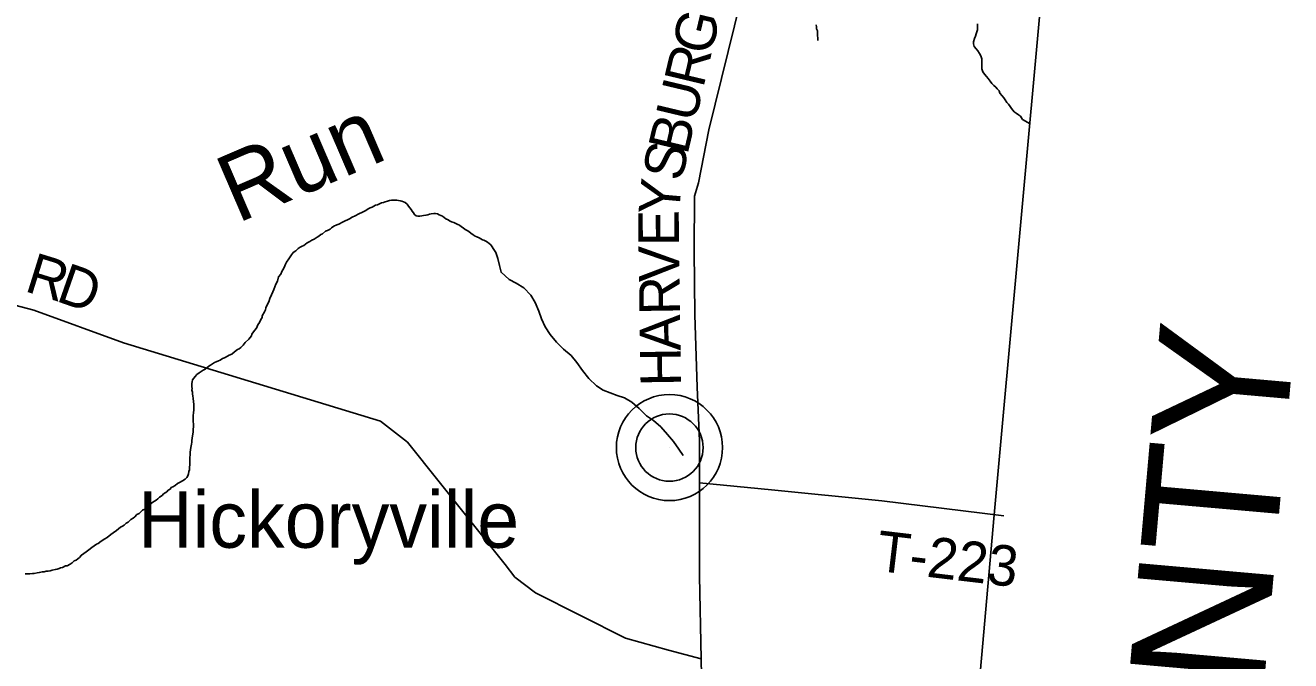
# Model space of a CAD drawing. Extents: x 1310247 to 1664935, y 284496 to 704931.
# Drawn here: x 1541533 to 1550897, y 535700 to 540403 of the extents above; entities that cross this region are included whole.
import ezdxf

# ---------------------------------------------------------------- set-up
doc = ezdxf.new("R2010")
doc.units = 0
for name, color, linetype in [('GM_X_Adjacent_County', 7, 'Continuous'), ('GM_X_Adjacent_County_Text', 7, 'Continuous'), ('GM_X_County_Road_Text', 7, 'Continuous'), ('GM_X_County_Subdivision_Text', 7, 'Continuous'), ('GM_X_Interstate_Route', 7, 'Continuous'), ('GM_X_Major_River_Text', 7, 'Continuous'), ('GM_X_Minor_Lake', 7, 'Continuous'), ('GM_X_Minor_Lake_Text', 7, 'Continuous'), ('GM_X_Minor_River_Text', 7, 'Continuous'), ('GM_X_Township', 7, 'Continuous'), ('GM_X_Township_Road', 7, 'Continuous'), ('GM_X_Township_Subdivision', 7, 'Continuous'), ('GM_X_Unincorporated', 7, 'Continuous')]:
    doc.layers.add(name, color=color, linetype=linetype)

msp = doc.modelspace()

# ---------------------------------------------------------------- linework, layer by layer
at = {"layer": 'GM_X_Adjacent_County'}
msp.add_lwpolyline([(1549067.9, 540794.2), (1548703.3, 536778.9), (1548609.4, 535719), (1548058.9, 529499.7), (1548052.5, 529426.3), (1546793.3, 529027.5), (1546699.3, 529050.2), (1537825.5, 531187), (1537570, 531248.4), (1530286, 533001.3), (1523205.2, 534705.2), (1523139.5, 535585.1), (1522991.1, 537922.8), (1525088.4, 540691.1)], dxfattribs=at)
at = {"layer": 'GM_X_Adjacent_County_Text'}
msp.add_lwpolyline([(1543135.8, 476031.3), (1543818, 482923.1), (1543861.4, 483361.9), (1544122.7, 486001.5), (1544211.7, 487255.6), (1544428.8, 489554.2), (1545002.2, 495623.2), (1545013, 495737.5), (1545078, 496425), (1545352.6, 499330.6), (1545798, 504043.7), (1545822.1, 504298.4), (1546297.7, 509605.7), (1546686.4, 513989.1), (1546925.5, 516687), (1547324.3, 521188.2), (1547463.3, 522758.3), (1547776.9, 526306), (1548052.5, 529426.3), (1548058.9, 529499.7), (1548609.4, 535719), (1548703.3, 536778.9), (1549067.9, 540794.2)], dxfattribs=at)
at = {"layer": 'GM_X_County_Road_Text'}
msp.add_lwpolyline([(1546555.4, 534597.3), (1546533.6, 535714.5), (1546521.6, 536327.1), (1546521.3, 536814.1), (1546521.3, 537016.2), (1546521.3, 537327.1), (1546503.6, 537726.1), (1546487.9, 538259.4), (1546483.4, 538736.4), (1546483.7, 539139.1), (1546515.2, 539236.9), (1546591.4, 539628.5), (1546826.5, 540588.8)], dxfattribs=at)
at = {"layer": 'GM_X_County_Subdivision_Text'}
for points in [[(1540462.8, 540693.5), (1540523.9, 539961.4), (1540511.9, 539805.3), (1540463.9, 539645.5), (1540448.5, 539531.5), (1540477.1, 538930), (1540502, 538514.9), (1540533.4, 538460.4), (1540611.2, 538429.4), (1541227.4, 538389.8), (1541594.8, 538295.2), (1542258.6, 538052.7), (1544161.9, 537472.5), (1544362.3, 537317.8), (1545084.6, 536412.8), (1545155.2, 536319.5), (1545309.4, 536203), (1545974.3, 535868.4), (1546293, 535779.5), (1546533.6, 535714.5)], [(1548773.9, 536773.6), (1547870.7, 536884.1), (1547055.8, 536964.4), (1546521.3, 537016.2)]]:
    msp.add_lwpolyline(points, dxfattribs=at)
at = {"layer": 'GM_X_Major_River_Text'}
msp.add_line((1546299.4, 537277.8), (1546299.4, 537277.8), dxfattribs=at)
at = {"layer": 'GM_X_Minor_River_Text'}
for points in [[(1547384.9, 540405.8), (1547388.7, 540391.7), (1547388.5, 540377.7), (1547394.3, 540361.6), (1547396, 540341.5), (1547395.8, 540327.5), (1547397.6, 540307.4), (1547397.3, 540291.4)], [(1548577.9, 540413.1), (1548579.6, 540389.1), (1548579.3, 540369), (1548568.9, 540341.1), (1548564.6, 540323.1), (1548556.4, 540305.2), (1548550, 540281.2), (1548549.8, 540265.2), (1548553.5, 540247.1), (1548569.3, 540228.8), (1548581.2, 540214.6), (1548594.9, 540194.4), (1548604.7, 540176.2), (1548610.4, 540154.1), (1548612.1, 540136), (1548611.8, 540114), (1548611.6, 540097.9), (1548611.3, 540079.9), (1548619, 540059.8), (1548630.8, 540041.5), (1548644.6, 540025.3), (1548658.4, 540009.1), (1548672.2, 539990.8), (1548684, 539972.6), (1548699.8, 539958.4), (1548713.7, 539946.2), (1548725.5, 539932), (1548739.3, 539917.8), (1548743.1, 539901.7), (1548760.9, 539881.4), (1548774.7, 539865.1), (1548784.5, 539851), (1548796.3, 539832.8), (1548808.1, 539818.6), (1548819.9, 539802.3)], [(1548819.9, 539802.3), (1548831.7, 539786.2), (1548849.4, 539763.9), (1548865.3, 539751.6), (1548881.2, 539741.4), (1548897.1, 539731.1), (1548913, 539707.1), (1548969.2, 539674.2)], [(1544028, 539019), (1544052.4, 539032.6), (1544068.8, 539044.4), (1544085.1, 539052.1), (1544099.3, 539057.9), (1544111.5, 539065.7), (1544123.8, 539071.5), (1544137.9, 539075.2), (1544154.2, 539083), (1544168.4, 539088.8), (1544182.6, 539092.5), (1544194.8, 539096.3), (1544213, 539102), (1544227.2, 539105.7), (1544243.4, 539109.5), (1544255.5, 539109.2), (1544269.5, 539109), (1544281.6, 539108.8), (1544293.6, 539106.5), (1544307.7, 539104.3), (1544319.7, 539102), (1544331.7, 539097.8), (1544343.6, 539091.6), (1544357.4, 539079.3), (1544369.2, 539065), (1544379, 539052.8), (1544388.8, 539040.5), (1544396.6, 539028.3), (1544406.3, 539014.1), (1544414.1, 539001.9), (1544426, 538993.7), (1544438, 538991.4), (1544452.1, 538991.2), (1544466.2, 538992.9), (1544478.3, 538994.7), (1544498.5, 538998.3), (1544510.7, 539000.1), (1544524.9, 539005.9), (1544537, 539007.7), (1544555.2, 539009.3), (1544567.2, 539009.1), (1544583.3, 539006.8), (1544595.2, 539000.6), (1544607.2, 538994.3), (1544619.1, 538990.1), (1544644.8, 538969.6), (1544660.8, 538963.2), (1544672.7, 538957), (1544686.7, 538948.7), (1544704.7, 538944.3), (1544722.6, 538934), (1544734.5, 538929.8), (1544746.5, 538923.5), (1544760.3, 538911.2), (1544774.2, 538904.9), (1544788.1, 538892.6), (1544802, 538884.3), (1544815.9, 538876), (1544829.7, 538865.7), (1544847.6, 538853.4), (1544861.4, 538843.1), (1544873.4, 538836.8), (1544891.3, 538830.5), (1544903.2, 538822.2), (1544915.2, 538816), (1544927.1, 538811.7), (1544941.1, 538805.5), (1544953, 538799.2), (1544964.9, 538788.9), (1544976.7, 538778.7), (1544986.4, 538762.4), (1544994.2, 538750.2), (1545003.9, 538736), (1545014, 538721.8)], [(1542779.7, 537581.7), (1542780, 537597.7), (1542778.5, 537619.8), (1542774.9, 537640), (1542773.4, 537660.1), (1542769.7, 537674.2), (1542770, 537688.3), (1542766.3, 537702.4), (1542766.5, 537714.5), (1542764.8, 537726.5), (1542765.1, 537738.6), (1542765.4, 537752.6), (1542767.7, 537764.7), (1542770, 537778.7), (1542780.4, 537792.5), (1542790.7, 537804.4), (1542801.1, 537818.3), (1542819.5, 537830), (1542833.8, 537841.8), (1542850.2, 537851.5), (1542864.4, 537859.3), (1542876.7, 537869.1), (1542891.1, 537880.9), (1542903.3, 537888.7), (1542917.6, 537896.5), (1542932, 537908.3), (1542944.1, 537912.1), (1542962.4, 537919.8), (1542974.6, 537925.6), (1542993, 537937.3), (1543007.2, 537941), (1543029.6, 537954.7), (1543041.8, 537960.5), (1543060.2, 537970.2), (1543080.7, 537985.9), (1543103.2, 538003.5), (1543115.4, 538009.4), (1543127.7, 538019.2), (1543144.2, 538034.9), (1543160.8, 538056.7), (1543187.5, 538080.3), (1543195.8, 538092.2), (1543206.1, 538104.1), (1543208.4, 538116.1), (1543229.2, 538143.8), (1543243.7, 538161.7), (1543254.3, 538185.6), (1543264.7, 538203.5), (1543275.3, 538225.4), (1543285.7, 538241.2), (1543286, 538253.3), (1543302.8, 538283.1), (1543311.1, 538297), (1543313.5, 538311), (1543328.3, 538342.9), (1543334.6, 538356.8), (1543343.2, 538380.8), (1543353.9, 538408.7), (1543364.5, 538430.6), (1543370.9, 538448.6), (1543379.4, 538466.5), (1543385.9, 538486.4), (1543398.5, 538510.3), (1543407.2, 538540.3), (1543423.8, 538562.1), (1543430.3, 538582), (1543444.9, 538605.9), (1543453.3, 538621.8), (1543457.7, 538635.8), (1543466, 538649.7), (1543482.7, 538675.5), (1543497.3, 538697.3), (1543516, 538721.1), (1543534.4, 538734.8), (1543550.8, 538750.6), (1543567.2, 538760.3), (1543581.4, 538768.1), (1543593.6, 538773.9), (1543618.2, 538793.5), (1543638.6, 538803.2), (1543652.9, 538813), (1543671.2, 538820.7), (1543693.6, 538834.3), (1543705.9, 538842.1), (1543720.3, 538853.9), (1543732.5, 538859.7), (1543755.1, 538879.4), (1543769.2, 538883.2), (1543787.6, 538894.9), (1543799.9, 538904.7), (1543816.3, 538916.4), (1543838.6, 538926.1), (1543852.9, 538931.8), (1543879.3, 538945.4), (1543899.7, 538957.1), (1543916, 538962.8), (1543932.2, 538970.5), (1543950.6, 538982.3), (1543973, 538993.9), (1544001.5, 539007.4), (1544028, 539019)], [(1545014, 538721.8), (1545030, 538676.6), (1545040.9, 538626.3), (1545053.9, 538576), (1545112.8, 538522.7), (1545166.2, 538493.6), (1545221.5, 538460.4), (1545274.4, 538405.2), (1545305.3, 538350.5), (1545334, 538287.8), (1545352.9, 538231.4), (1545379.6, 538170.7), (1545416.5, 538115.9), (1545463.3, 538058.8), (1545514.3, 538005.7), (1545573.3, 537958.4), (1545614.3, 537907.5), (1545657.1, 537848.6), (1545701.9, 537789.6), (1545758.7, 537734.3), (1545810.1, 537703.2), (1545861.7, 537682.1), (1545913.3, 537663), (1545967, 537645.9), (1546022.3, 537612.7), (1546075.4, 537567.6), (1546130.2, 537512.4), (1546181.5, 537477.3), (1546234.6, 537432.1), (1546285.5, 537375), (1546328.4, 537322), (1546369.2, 537265.1), (1546401.4, 537219)], [(1541531.8, 536343.1), (1541547.9, 536342.8), (1541566.1, 536344.5), (1541586.2, 536346.1), (1541598.3, 536345.9), (1541620.5, 536349.5), (1541636.7, 536353.2), (1541656.9, 536356.9), (1541673.1, 536358.6), (1541687.3, 536362.4), (1541701.4, 536364.1), (1541717.5, 536365.8), (1541731.7, 536369.6), (1541754, 536375.2), (1541768.2, 536379), (1541782.3, 536382.7), (1541794.5, 536386.5), (1541808.7, 536390.3), (1541831.1, 536401.9), (1541843.2, 536403.7), (1541865.6, 536415.3), (1541879.9, 536425.1), (1541894.3, 536438.9), (1541908.5, 536444.7), (1541920.8, 536454.5), (1541933.1, 536464.3), (1541947.6, 536482.1), (1541984.4, 536505.6), (1542002.9, 536521.3), (1542025.4, 536538.9), (1542060.2, 536562.4), (1542072.4, 536568.2), (1542094.9, 536583.9), (1542121.4, 536601.5), (1542137.8, 536611.2), (1542166.5, 536634.8), (1542182.8, 536646.5), (1542207.4, 536664.2), (1542236.1, 536687.8), (1542252.4, 536695.5), (1542264.6, 536703.3), (1542279.1, 536719.1), (1542293.3, 536724.9), (1542313.9, 536746.6), (1542330.2, 536754.3), (1542342.5, 536764.1), (1542359, 536781.9), (1542375.3, 536789.7), (1542400, 536815.3), (1542416.3, 536823), (1542432.8, 536842.8), (1542445.1, 536850.6), (1542457.4, 536858.4), (1542477.8, 536874.1), (1542502.3, 536887.8), (1542514.7, 536899.6), (1542525, 536911.4), (1542545.4, 536923.1), (1542555.7, 536935), (1542568, 536942.8), (1542580.2, 536950.6), (1542590.6, 536962.5), (1542604.8, 536970.2), (1542613.1, 536982.1), (1542625.3, 536987.9), (1542641.7, 536997.7), (1542660.1, 537011.4), (1542674.4, 537019.2), (1542696.8, 537032.8), (1542715.2, 537044.5), (1542727.5, 537056.4), (1542735.9, 537068.3), (1542740.3, 537084.3), (1542742.6, 537100.3), (1542747, 537114.2), (1542747.3, 537128.3), (1542749.9, 537154.4), (1542750.3, 537174.4), (1542750.7, 537192.5), (1542751.1, 537206.6), (1542753.4, 537220.6), (1542753.9, 537244.7), (1542756.3, 537260.7), (1542758.7, 537278.8), (1542763.3, 537302.8), (1542765.6, 537316.8), (1542765.9, 537330.8), (1542768.3, 537346.9), (1542770.7, 537364.9), (1542775.3, 537390.9), (1542775.8, 537411), (1542776.3, 537433.1), (1542776.8, 537453.2), (1542775.1, 537469.3), (1542775.6, 537491.3), (1542774, 537511.5), (1542776.6, 537537.5), (1542779, 537553.5), (1542779.3, 537565.6), (1542779.7, 537581.7)]]:
    msp.add_lwpolyline(points, dxfattribs=at)
at = {"layer": 'GM_X_Township'}
msp.add_lwpolyline([(1549067.9, 540794.2), (1548703.3, 536778.9), (1548609.4, 535719), (1548058.9, 529499.7), (1548052.5, 529426.3), (1547776.9, 526306), (1547463.3, 522758.3), (1547324.3, 521188.2), (1546925.5, 516687), (1546686.4, 513989.1), (1546297.7, 509605.7), (1545822.1, 504298.4), (1545798, 504043.7), (1545352.6, 499330.6), (1545078, 496425), (1545013, 495737.5), (1545002.2, 495623.2), (1544428.8, 489554.2), (1544211.7, 487255.6), (1544122.7, 486001.5), (1543861.4, 483361.9), (1543818, 482923.1), (1543135.8, 476031.3)], dxfattribs=at)
at = {"layer": 'GM_X_Unincorporated'}
for radius in [392.8, 249]:
    msp.add_circle((1546299.4, 537277.8), radius, dxfattribs=at)

# ---------------------------------------------------------------- texts
at = {"layer": 'GM_X_Interstate_Route'}
msp.add_text('Hickoryville', height=417, rotation=0.00001, dxfattribs=at).set_placement((1542368.1, 536536.3))
at = {"layer": 'GM_X_Minor_Lake'}
msp.add_text('CLINTON COUNTY', height=1000, rotation=84.9623, dxfattribs=at).set_placement((1549886.6, 526303.9))
at = {"layer": 'GM_X_Minor_Lake_Text'}
msp.add_text('Run', height=499.98, rotation=23.29828, dxfattribs=at).set_placement((1543100.1, 538934.6))
at = {"layer": 'GM_X_Township_Road'}
for s, rotation, p in [('G', 76.61351, (1546606.5, 540172.8)), ('R', 76.6084, (1546549.4, 539933)), ('U', 76.61137, (1546488.2, 539676.2)), ('B', 76.62069, (1546431.2, 539436.5)), ('S', 78.24372, (1546390.5, 539240.5)), ('Y', 84.89692, (1546368.3, 538986.7)), ('E', 90.33858, (1546370, 538769.8)), ('V', 90.88522, (1546374, 538506.6)), ('R', 90.88554, (1546377.9, 538260.2)), ('A', 90.88433, (1546381.9, 537996.2)), ('H', 90.88522, (1546386, 537732.3))]:
    msp.add_text(s, height=300, rotation=rotation, dxfattribs=at).set_placement(p)
at = {"layer": 'GM_X_Township_Subdivision'}
for s, rotation, p in [('R', 342.68952, (1541518.7, 538438.1)), ('D', 340.68262, (1541751.3, 538365.6)), ('T-223', 353.25787, (1547820.2, 536367))]:
    msp.add_text(s, height=300, rotation=rotation, dxfattribs=at).set_placement(p)

doc.saveas('drawing.dxf')
